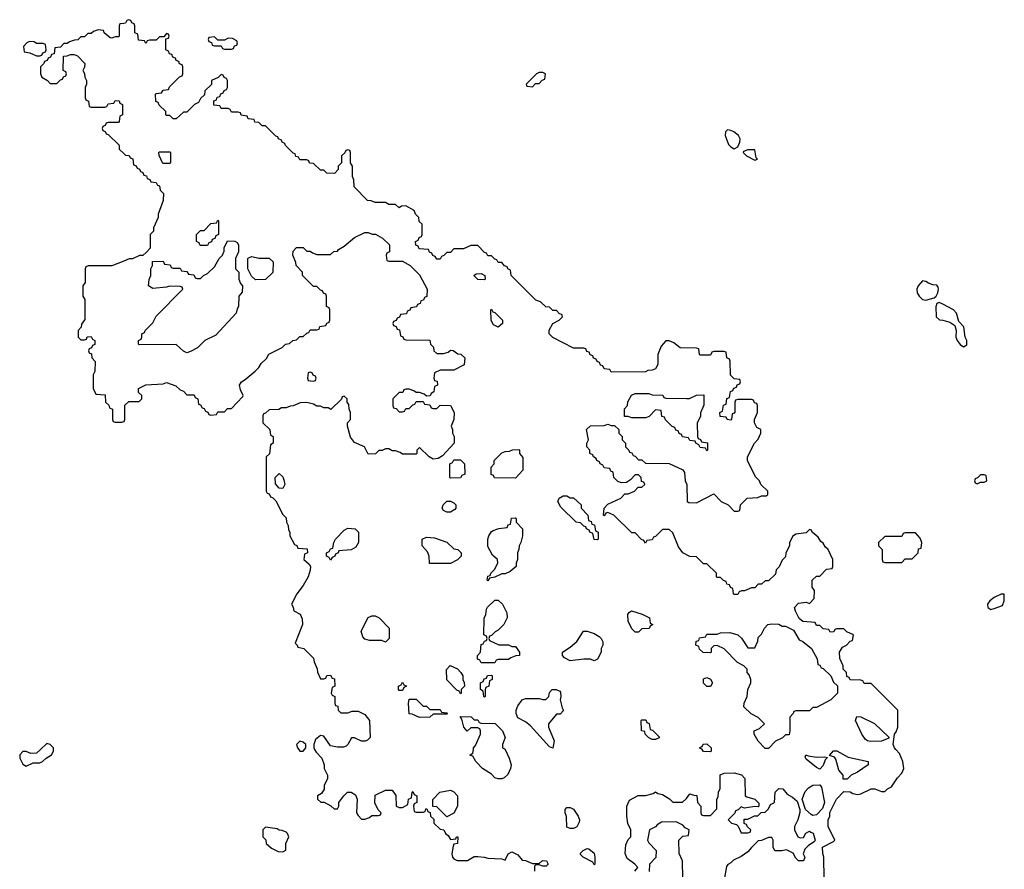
# Model space of a CAD drawing. Header units: inches. Extents: x 2701622 to 2964296, y 496201 to 720542.
# Tile 259 of 260: x 2909392 to 2915149, y 699300 to 704266. Entities that reach past the tile are written whole.
import ezdxf

# ---------------------------------------------------------------- set-up
doc = ezdxf.new("R2010")
doc.units = ezdxf.units.IN
doc.header["$MEASUREMENT"] = 0
for name, color, linetype in [('C9609', 7, 'Continuous'), ('C9619', 7, 'Continuous'), ('C9700', 7, 'Continuous'), ('C9710', 7, 'Continuous')]:
    doc.layers.add(name, color=color, linetype=linetype)

msp = doc.modelspace()

# ---------------------------------------------------------------- linework, layer by layer
at = {"layer": 'C9609', "color": 4, "elevation": 4}
msp.add_lwpolyline([(2909513, 700000), (2909490, 699978), (2909456.4, 699976.4), (2909430, 699988), (2909410, 699988), (2909392, 699970), (2909392, 699950), (2909410, 699914), (2909430, 699902), (2909470, 699922), (2909510, 699922), (2909526, 699930), (2909546, 699950), (2909578, 699970), (2909588.7, 699990), (2909588.7, 700000)], dxfattribs=at)
at = {"layer": 'C9619', "color": 4, "elevation": 4}
for points in [[(2911023.5, 700000), (2911030, 699991.3), (2911050, 699991.3), (2911056.5, 700000)], [(2911116.1, 700000), (2911124.5, 699984.5), (2911158, 699950), (2911172, 699910), (2911172, 699890), (2911192, 699850), (2911192, 699830), (2911172, 699790), (2911171.6, 699768.4), (2911156.9, 699743.1), (2911134, 699730), (2911134, 699710), (2911152.7, 699692.7), (2911171.6, 699691.6), (2911211.6, 699671.6), (2911230, 699654), (2911250, 699654), (2911258, 699670), (2911258, 699690), (2911288, 699730), (2911309.1, 699750.9), (2911330, 699751.3), (2911354.4, 699734.4), (2911364.7, 699710), (2911362, 699630), (2911370, 699614), (2911390, 699594), (2911410, 699594), (2911436.4, 699603.6), (2911450, 699614), (2911490, 699614), (2911502, 699618), (2911506, 699630), (2911487.3, 699647.3), (2911468.4, 699688.4), (2911470, 699734), (2911530, 699762), (2911570, 699762), (2911591.6, 699731.6), (2911594, 699670), (2911610, 699662), (2911630, 699662), (2911662, 699678), (2911666, 699710), (2911682, 699718), (2911686, 699750), (2911690, 699754), (2911698, 699738), (2911714, 699730), (2911714, 699690), (2911698, 699682), (2911694, 699670), (2911698, 699638), (2911710, 699634), (2911750, 699634), (2911762, 699638), (2911767.3, 699652.7), (2911772.7, 699652.7), (2911778, 699638), (2911792.7, 699632.7), (2911794, 699610), (2911812.7, 699592.7), (2911814, 699570), (2911850, 699534), (2911871.3, 699531.3), (2911882, 699510), (2911896.9, 699496.9), (2911910, 699474), (2911942, 699478), (2911946, 699490), (2911954, 699490), (2911952, 699450), (2911930, 699446), (2911925.4, 699434.6), (2911918, 699390), (2911922, 699370), (2911930, 699362), (2911950, 699352), (2912010, 699352), (2912050, 699374), (2912070, 699374), (2912108.4, 699371.6), (2912130, 699364.7), (2912210, 699362), (2912230, 699354), (2912248.8, 699391.1), (2912270, 699402), (2912303.6, 699383.6), (2912330, 699354), (2912350, 699352), (2912390, 699334), (2912430, 699334), (2912448.8, 699351.1), (2912472, 699350), (2912482, 699330), (2912470, 699318), (2912450, 699318), (2912430, 699326), (2912410, 699326), (2912402, 699318), (2912402, 699290)], [(2912230.9, 700000), (2912254, 699950), (2912264.7, 699910), (2912262, 699890), (2912245.4, 699854.6), (2912225.4, 699834.6), (2912210, 699828.7), (2912190, 699828), (2912170, 699835.3), (2912150, 699855.3), (2912098, 699890), (2912058, 699930), (2912042, 699962), (2912026, 699966), (2912026, 699970), (2912042, 699978), (2912044.7, 700000)], [(2913434, 700000), (2913434, 699990), (2913430, 699986), (2913390, 699988), (2913383.1, 700000)], [(2914096.4, 699243.6), (2914094, 699370), (2914087.3, 699392.7), (2914086, 699430), (2914150, 699462), (2914158, 699470), (2914118, 699550), (2914118, 699590), (2914128, 699610), (2914128.4, 699631.6), (2914168, 699710), (2914210, 699754), (2914247.3, 699752.7), (2914263.6, 699743.6), (2914290, 699738), (2914310, 699742), (2914370, 699771.3), (2914391.2, 699771.1), (2914430, 699754), (2914450, 699754), (2914466, 699770), (2914490, 699782), (2914524.7, 699835.3), (2914550, 699862), (2914562, 699890), (2914555.3, 699930), (2914536.4, 699976.4), (2914515, 700000)], [(2912988, 699290), (2913006, 699310), (2912988, 699330), (2912943.7, 699363.7), (2912932.9, 699392.9), (2912936.5, 699443.5), (2912950, 699474), (2912966, 699490), (2912966, 699530), (2912948.4, 699568.4), (2912942, 699610), (2912942, 699670), (2912956.4, 699703.6), (2913008.4, 699731.6), (2913050, 699732), (2913096.4, 699743.6), (2913110, 699752), (2913123.6, 699743.6), (2913150, 699738), (2913191.2, 699711.1), (2913210, 699692), (2913267.3, 699692.7), (2913290, 699714), (2913310, 699742), (2913332.7, 699732.7), (2913351.3, 699731.3), (2913354, 699690), (2913374, 699670), (2913374, 699630), (2913378, 699618), (2913390, 699614), (2913430, 699614), (2913467.3, 699652.7), (2913468, 699710), (2913476.4, 699723.6), (2913478, 699750), (2913487.3, 699772.7), (2913487.3, 699852.7), (2913510, 699862), (2913570, 699864.7), (2913611.6, 699851.6), (2913631.6, 699831.6), (2913634, 699730), (2913643.6, 699723.6), (2913690.9, 699710.9), (2913712.7, 699687.3), (2913714, 699670), (2913710, 699666), (2913690, 699668), (2913630, 699658), (2913610, 699666), (2913592.7, 699647.3), (2913578, 699642), (2913572.7, 699627.3), (2913534, 699590), (2913554, 699570), (2913582, 699562), (2913592.7, 699552.7), (2913610, 699514), (2913650, 699514), (2913662, 699518), (2913666, 699530), (2913647.3, 699547.3), (2913642, 699562), (2913627.3, 699567.3), (2913627.3, 699592.7), (2913650, 699594), (2913688.4, 699611.6), (2913707.3, 699612.7), (2913727.3, 699632.7), (2913750, 699634), (2913770, 699654), (2913782, 699678), (2913806, 699690), (2913808, 699750), (2913830, 699772), (2913854, 699770), (2913879.6, 699739.6), (2913910, 699722), (2913938, 699698), (2913954, 699650), (2913952.7, 699632.7), (2913942, 699590), (2913922, 699550), (2913922, 699530), (2913942, 699490), (2913956.4, 699483.6), (2913974.6, 699485.4), (2913988.7, 699511.3), (2914010, 699522), (2914018, 699518), (2914030.9, 699510.9), (2914042, 699470), (2914038, 699462), (2914002, 699438), (2913982, 699418), (2913972, 699390), (2913982, 699370), (2913974, 699350), (2913946, 699350), (2913930, 699366), (2913914.6, 699394.6), (2913874.6, 699414.6), (2913848.4, 699408.4), (2913807.3, 699407.3), (2913798, 699430), (2913798, 699470), (2913790, 699486), (2913770, 699486), (2913730, 699468), (2913710, 699466), (2913670, 699428), (2913650, 699402), (2913610, 699375.3), (2913566, 699354), (2913550, 699338), (2913531.6, 699328.4), (2913523.6, 699316.4), (2913512, 699250)], [(2913270, 699246), (2913268, 699350), (2913247.3, 699392.7), (2913246, 699470), (2913270, 699494), (2913302, 699498), (2913306, 699530), (2913282, 699542), (2913270, 699558), (2913230, 699578), (2913143.6, 699576.4), (2913119.6, 699560.4), (2913110, 699548), (2913074, 699530), (2913062, 699470), (2913070, 699454), (2913114, 699410), (2913111.6, 699368.4), (2913074, 699330), (2913072.7, 699287.3)]]:
    msp.add_lwpolyline(points, dxfattribs=at)
for points in [[(2914050, 699956.3), (2914098, 699958), (2914114, 699954), (2914101, 699939), (2914090, 699906), (2914070, 699886), (2914050, 699895.3), (2913990, 699944), (2913984.7, 699955.3), (2913988, 699970), (2914002.8, 699962.8)], [(2914230, 699826), (2914207.3, 699827.3), (2914206, 699850), (2914180.4, 699880.4), (2914163.1, 699943.1), (2914155.3, 699955.3), (2914126, 699966), (2914150, 699992), (2914170, 699992), (2914235.3, 699955.3), (2914352, 699930), (2914352, 699910), (2914290, 699868), (2914254, 699850)], [(2914030, 699615.3), (2914020.2, 699620.2), (2913986, 699650), (2913966, 699710), (2913984.7, 699755.3), (2914003.1, 699776.9), (2914028.4, 699791.6), (2914070, 699794), (2914079.6, 699779.6), (2914098, 699690), (2914085.4, 699654.6), (2914050, 699618)], [(2911890, 699606), (2911830, 699666), (2911807.3, 699667.3), (2911807.3, 699707.3), (2911848, 699750), (2911910, 699762), (2911930, 699752), (2911951.3, 699730), (2911952, 699670), (2911931.2, 699628.9)], [(2912610, 699538), (2912590, 699546), (2912588.4, 699608.4), (2912582, 699630), (2912582, 699650), (2912590, 699662), (2912610, 699662), (2912630, 699651.3), (2912658, 699610), (2912664.7, 699590), (2912663.6, 699576.4), (2912650, 699548.7), (2912630, 699538)], [(2910830, 699546), (2910814, 699530), (2910814, 699490), (2910831.6, 699471.6), (2910834, 699450), (2910863.6, 699423.6), (2910903.6, 699403.6), (2910930, 699402), (2910947.3, 699412.7), (2910948, 699450), (2910966, 699490), (2910958, 699510), (2910950, 699518), (2910927.3, 699527.3), (2910908.4, 699528.4), (2910896.4, 699536.4)], [(2912750, 699326), (2912742, 699342), (2912686, 699370), (2912670, 699386), (2912670, 699394), (2912686, 699410), (2912710, 699422), (2912719.6, 699419.6), (2912750, 699394), (2912754, 699370), (2912754, 699330)]]:
    msp.add_lwpolyline(points, close=True, dxfattribs=at)
at = {"layer": 'C9700', "color": 4, "elevation": 4}
for points in [[(2910000, 704244.7), (2909978, 704242), (2909974, 704230), (2909974, 704170), (2909970, 704166), (2909950, 704166), (2909930, 704158), (2909920.4, 704160.4), (2909886, 704190), (2909882, 704202), (2909850, 704206), (2909823.6, 704196.4), (2909810, 704186), (2909790, 704186), (2909770, 704166), (2909750, 704166), (2909731.6, 704148.4), (2909712.7, 704147.3), (2909683.6, 704136.4), (2909670, 704126), (2909650, 704126), (2909630, 704106), (2909598, 704102), (2909592.7, 704067.3), (2909578, 704062), (2909572.7, 704047.3), (2909558, 704042), (2909552.7, 704027.3), (2909538, 704022), (2909534, 704010), (2909514, 703990), (2909514, 703950), (2909522, 703930), (2909554, 703910), (2909570, 703894), (2909610, 703894), (2909630, 703914), (2909642, 703918), (2909647.3, 703932.7), (2909662, 703938), (2909666, 703950), (2909662, 703962), (2909646, 703970), (2909647.3, 704052.7), (2909670, 704054), (2909690, 704062), (2909710, 704062), (2909730, 704054), (2909772, 704010), (2909771.6, 703988.4), (2909762, 703970), (2909771.6, 703951.6), (2909772, 703930), (2909782, 703910), (2909782, 703890), (2909774, 703870), (2909774, 703810), (2909778, 703798), (2909794, 703790), (2909798, 703758), (2909810, 703754), (2909890, 703754), (2909902, 703758), (2909910, 703774), (2909942, 703778), (2909950, 703794), (2909972.7, 703792.7), (2909978, 703778), (2909994, 703770), (2909994, 703710), (2909978, 703702), (2909974, 703670), (2909970, 703666), (2909910, 703666), (2909898, 703662), (2909892.7, 703647.3), (2909878, 703642), (2909874, 703630), (2909878, 703618), (2909892.7, 703612.7), (2909898, 703598), (2909910, 703594), (2909972.7, 703532.7), (2909974, 703510), (2910000, 703484)], [(2910000, 702854.8), (2909930, 702828), (2909792.7, 702827.3), (2909778, 702822), (2909774, 702810), (2909774, 702730), (2909762, 702710), (2909762, 702650), (2909772, 702630), (2909772.7, 702512.7), (2909752.7, 702487.3), (2909752, 702468), (2909734, 702450), (2909734, 702410), (2909750, 702394), (2909770, 702394), (2909782, 702398), (2909787.3, 702412.7), (2909810, 702414), (2909818, 702398), (2909831.6, 702391.6), (2909831.6, 702368.4), (2909818, 702362), (2909812.7, 702347.3), (2909798, 702342), (2909794, 702330), (2909798, 702318), (2909812.7, 702312.7), (2909814, 702290), (2909832.7, 702267.3), (2909832, 702210), (2909822, 702190), (2909822, 702110), (2909838, 702078), (2909892.7, 702072.7), (2909894, 702030), (2909912.7, 702012.7), (2909918, 701998), (2909934, 701990), (2909934, 701930), (2909938, 701918), (2909950, 701914), (2909990, 701914), (2910000, 701917.3)], [(2909588.7, 700000), (2909588.7, 700010), (2909570, 700028.7), (2909550, 700035.3), (2909513, 700000)]]:
    msp.add_lwpolyline(points, dxfattribs=at)
msp.add_lwpolyline([(2909450, 704138), (2909434, 704130), (2909414, 704110), (2909418, 704078), (2909451.6, 704071.6), (2909490, 704054), (2909510, 704054), (2909522, 704058), (2909527.3, 704072.7), (2909542, 704078), (2909546, 704090), (2909542, 704122), (2909530, 704126), (2909490, 704126), (2909476.4, 704136.4)], close=True, dxfattribs=at)
at = {"layer": 'C9710', "color": 4, "elevation": 4}
for points in [[(2914515, 700000), (2914506, 700010), (2914498, 700030), (2914506, 700090), (2914516.4, 700103.6), (2914526, 700130), (2914526, 700230), (2914370, 700386), (2914330, 700386), (2914322, 700402), (2914310, 700406), (2914247.3, 700407.3), (2914242, 700422), (2914227.3, 700427.3), (2914226, 700450), (2914206, 700470), (2914206, 700490), (2914187.3, 700532.7), (2914186, 700570), (2914202, 700598), (2914226, 700610), (2914247.3, 700632.7), (2914262, 700638), (2914266, 700670), (2914227.3, 700687.3), (2914210, 700706), (2914170, 700706), (2914158, 700702), (2914152.7, 700687.3), (2914130, 700686), (2914122, 700702), (2914090, 700706), (2914070, 700726), (2914050, 700726), (2914042, 700742), (2913970, 700748), (2913950, 700766), (2913928.8, 700808.9), (2913922, 700830), (2913944.7, 700855.3), (2913990, 700862), (2914010, 700854), (2914036.4, 700883.6), (2914038, 700930), (2914026, 700950), (2914026, 700990), (2914050, 701014), (2914070, 701014), (2914110, 701054), (2914142, 701058), (2914146, 701070), (2914146, 701110), (2914118, 701170), (2914103.1, 701183.1), (2914090, 701206), (2914076.4, 701216.4), (2914060.4, 701240.4), (2914026, 701270), (2914022, 701282), (2914010, 701286), (2913990, 701266), (2913930, 701258), (2913910, 701246), (2913892.7, 701207.3), (2913892, 701190), (2913872, 701150), (2913870, 701126), (2913850, 701106), (2913831.6, 701068.4), (2913814, 701050), (2913810, 701026), (2913770, 700986), (2913750, 700986), (2913730, 700966), (2913710, 700966), (2913690, 700946), (2913670, 700946), (2913630, 700928), (2913612.7, 700927.3), (2913598, 700922), (2913590, 700906), (2913570, 700906), (2913566, 700910), (2913562, 700942), (2913547.3, 700947.3), (2913542, 700962), (2913527.3, 700967.3), (2913522, 700982), (2913507.3, 700987.3), (2913490, 701006), (2913470, 701006), (2913466, 701010), (2913466, 701030), (2913410, 701086), (2913390, 701086), (2913350, 701126), (2913310, 701128), (2913269.2, 701149.2), (2913244.7, 701184.7), (2913210, 701266), (2913190, 701286), (2913150, 701286), (2913110, 701246), (2913098, 701242), (2913090, 701226), (2913058, 701222), (2913050, 701206), (2913042, 701222), (2913027.3, 701227.3), (2912990, 701266), (2912970, 701266), (2912866, 701370), (2912830, 701386), (2912818, 701382), (2912810, 701366), (2912806, 701370), (2912808.4, 701411.6), (2912830, 701434), (2912906, 701470), (2912930, 701494), (2912950, 701494), (2912986, 701510), (2913007.3, 701532.7), (2913030, 701534), (2913046, 701550), (2913042, 701562), (2913027.3, 701567.3), (2913026, 701590), (2913010, 701606), (2912990, 701606), (2912963.6, 701576.4), (2912939.6, 701560.4), (2912910, 701558), (2912890, 701566), (2912866, 701590), (2912862, 701622), (2912847.3, 701627.3), (2912842, 701642), (2912810, 701646), (2912802, 701662), (2912786, 701670), (2912782, 701682), (2912766, 701690), (2912762, 701702), (2912746, 701710), (2912742, 701722), (2912726, 701730), (2912726, 701750), (2912708, 701770), (2912708, 701790), (2912718, 701810), (2912706, 701870), (2912730, 701892), (2912810, 701894), (2912830, 701902), (2912850, 701894), (2912870, 701894), (2912894, 701870), (2912894, 701850), (2912914, 701830), (2912914, 701810), (2912934, 701790), (2912934, 701770), (2912954, 701750), (2912958, 701738), (2912970, 701734), (2912978, 701718), (2912990, 701714), (2913010, 701694), (2913030, 701694), (2913050, 701674), (2913190, 701672), (2913270, 701634), (2913279.6, 701619.6), (2913282, 701570), (2913292, 701550), (2913294, 701450), (2913303.6, 701443.6), (2913350, 701442), (2913450, 701494), (2913494, 701450), (2913534, 701430), (2913570, 701394), (2913590, 701394), (2913602, 701398), (2913606, 701430), (2913646, 701470), (2913707.3, 701472.7), (2913730, 701482), (2913756.4, 701483.6), (2913766, 701490), (2913766, 701510), (2913726, 701550), (2913718, 701570), (2913694.6, 701594.6), (2913648, 701690), (2913648, 701710), (2913688.4, 701791.6), (2913710, 701814), (2913726, 701850), (2913726, 701870), (2913702, 701882), (2913688, 701910), (2913688, 701930), (2913706, 701970), (2913706, 702010), (2913702, 702022), (2913687.3, 702027.3), (2913682, 702042), (2913670, 702046), (2913590, 702046), (2913578, 702042), (2913574, 702030), (2913572.7, 701972.7), (2913570, 701966), (2913558, 701962), (2913554, 701930), (2913550, 701926), (2913528.4, 701928.4), (2913522, 701942), (2913487.3, 701947.3), (2913486, 701970), (2913502, 701978), (2913507.3, 702012.7), (2913522, 702018), (2913527.3, 702052.7), (2913542, 702058), (2913547.3, 702092.7), (2913562, 702098), (2913567.3, 702112.7), (2913582, 702118), (2913587.3, 702132.7), (2913602, 702138), (2913606, 702150), (2913602, 702162), (2913570, 702166), (2913547.3, 702187.3), (2913546, 702270), (2913542, 702282), (2913526, 702290), (2913522, 702322), (2913510, 702326), (2913450, 702326), (2913438, 702322), (2913430, 702306), (2913370, 702306), (2913366, 702310), (2913362, 702342), (2913350, 702346), (2913252.7, 702347.3), (2913216.4, 702376.4), (2913190, 702388), (2913170, 702388), (2913142, 702358), (2913122, 702310), (2913122, 702250), (2913110, 702226), (2913090, 702218), (2913063.6, 702216.4), (2913050, 702208), (2912850, 702206), (2912842, 702222), (2912810, 702226), (2912802, 702242), (2912787.3, 702247.3), (2912782, 702262), (2912767.3, 702267.3), (2912762, 702282), (2912747.3, 702287.3), (2912742, 702302), (2912727.3, 702307.3), (2912722, 702322), (2912707.3, 702327.3), (2912702, 702342), (2912690, 702346), (2912630, 702346), (2912509.1, 702409.1), (2912488, 702430), (2912488.4, 702451.6), (2912508.8, 702491.1), (2912546, 702510), (2912566, 702530), (2912562, 702542), (2912547.3, 702547.3), (2912530, 702566), (2912510, 702566), (2912490, 702586), (2912468.4, 702588.4), (2912436.4, 702616.4), (2912410, 702626), (2912266, 702770), (2912262, 702802), (2912246, 702810), (2912242, 702822), (2912227.3, 702827.3), (2912210, 702846), (2912190, 702846), (2912182, 702862), (2912170, 702866), (2912150, 702886), (2912130, 702886), (2912122, 702902), (2912110, 702906), (2912070, 702946), (2912030, 702946), (2911987.3, 702927.3), (2911930, 702926), (2911910, 702906), (2911890, 702906), (2911872.7, 702887.3), (2911858, 702882), (2911850, 702866), (2911830, 702866), (2911822, 702882), (2911807.3, 702887.3), (2911802, 702902), (2911787.3, 702907.3), (2911782, 702922), (2911727.3, 702927.3), (2911722, 702942), (2911707.3, 702947.3), (2911706, 702970), (2911722, 702978), (2911727.3, 702992.7), (2911742, 702998), (2911746, 703010), (2911746, 703070), (2911727.3, 703087.3), (2911726, 703110), (2911706, 703130), (2911698, 703150), (2911650, 703178), (2911623.6, 703176.4), (2911610, 703166), (2911590, 703186), (2911550, 703186), (2911530, 703198), (2911470, 703198), (2911447.3, 703207.3), (2911426, 703210), (2911348, 703290), (2911346, 703330), (2911338, 703350), (2911338, 703410), (2911326, 703430), (2911326, 703490), (2911322, 703502), (2911310, 703506), (2911298, 703502), (2911292.7, 703487.3), (2911274, 703470), (2911274, 703430), (2911254, 703410), (2911254, 703390), (2911232.7, 703367.3), (2911188.4, 703368.4), (2911170, 703386), (2911150, 703386), (2911110, 703426), (2911087.3, 703427.3), (2911082, 703442), (2911070, 703446), (2911030, 703446), (2911022, 703462), (2911007.3, 703467.3), (2911002, 703482), (2910990, 703486), (2910946, 703530), (2910942, 703542), (2910926, 703550), (2910922, 703562), (2910906, 703570), (2910902, 703582), (2910890, 703586), (2910830, 703646), (2910810, 703646), (2910790, 703666), (2910767.3, 703667.3), (2910762, 703682), (2910727.3, 703687.3), (2910722, 703702), (2910687.3, 703707.3), (2910682, 703722), (2910670, 703726), (2910630, 703726), (2910622, 703742), (2910610, 703746), (2910570, 703746), (2910562, 703762), (2910527.3, 703767.3), (2910527.3, 703792.7), (2910542, 703798), (2910547.3, 703812.7), (2910562, 703818), (2910567.3, 703832.7), (2910582, 703838), (2910587.3, 703852.7), (2910602, 703858), (2910606, 703870), (2910606, 703910), (2910602, 703922), (2910587.3, 703927.3), (2910582, 703942), (2910570, 703946), (2910552.7, 703927.3), (2910514, 703910), (2910512.7, 703887.3), (2910474, 703850), (2910472.7, 703827.3), (2910450, 703806), (2910438, 703782), (2910414, 703770), (2910370, 703726), (2910350, 703726), (2910307.3, 703687.3), (2910290, 703686), (2910270, 703706), (2910250, 703706), (2910246, 703710), (2910246, 703730), (2910207.3, 703767.3), (2910202, 703782), (2910187.3, 703787.3), (2910186, 703830), (2910190, 703834), (2910222, 703838), (2910230, 703854), (2910262, 703858), (2910267.3, 703872.7), (2910327.3, 703932.7), (2910342, 703938), (2910346, 703950), (2910346, 703990), (2910342, 704002), (2910327.3, 704007.3), (2910322, 704022), (2910307.3, 704027.3), (2910302, 704042), (2910287.3, 704047.3), (2910282, 704062), (2910267.3, 704067.3), (2910262, 704082), (2910246, 704090), (2910246, 704154), (2910262, 704158), (2910266, 704170), (2910262, 704182), (2910250, 704186), (2910234, 704166), (2910210, 704166), (2910190, 704146), (2910150, 704146), (2910138, 704142), (2910130, 704126), (2910122, 704142), (2910087.3, 704147.3), (2910082, 704182), (2910066, 704190), (2910066, 704230), (2910062, 704242), (2910047.3, 704247.3), (2910042, 704262), (2910030, 704266), (2910018, 704262), (2910010, 704246), (2910000, 704244.7)], [(2910000, 703484), (2910010, 703474), (2910032.7, 703472.7), (2910038, 703458), (2910052.7, 703452.7), (2910058, 703418), (2910072.7, 703412.7), (2910078, 703398), (2910092.7, 703392.7), (2910098, 703378), (2910112.7, 703372.7), (2910118, 703358), (2910132.7, 703352.7), (2910138, 703338), (2910152.7, 703332.7), (2910158, 703318), (2910190, 703314), (2910198, 703298), (2910210, 703294), (2910214, 703270), (2910232, 703250), (2910231.3, 703210), (2910202, 703130), (2910202, 703110), (2910174, 703050), (2910174, 703030), (2910154, 703010), (2910154, 702930), (2910132.7, 702907.3), (2910111.6, 702888.4), (2910092.7, 702887.3), (2910051.6, 702868.4), (2910032.7, 702867.3), (2910000, 702854.8)], [(2910000, 701917.3), (2910002, 701918), (2910006, 701930), (2910007.3, 702012.7), (2910030, 702034), (2910090, 702034), (2910106, 702050), (2910106, 702070), (2910087.3, 702087.3), (2910086, 702110), (2910130, 702132), (2910230, 702138), (2910250, 702144.7), (2910305.4, 702125.4), (2910330, 702102), (2910350, 702094), (2910370, 702074), (2910412.7, 702072.7), (2910418, 702058), (2910434, 702050), (2910438, 702018), (2910450, 702014), (2910458, 701998), (2910470, 701994), (2910478, 701978), (2910492.7, 701972.7), (2910498, 701958), (2910510, 701954), (2910542, 701958), (2910550, 701974), (2910590, 701974), (2910607.3, 701992.7), (2910630, 701994), (2910696.4, 702063.6), (2910698, 702070), (2910683.1, 702103.1), (2910678, 702130), (2910688, 702150), (2910710, 702162), (2910768.4, 702211.6), (2910790, 702234), (2910803.1, 702256.9), (2910834.6, 702285.4), (2910848.8, 702311.1), (2910926, 702350), (2910946, 702370), (2910970, 702374), (2910988.4, 702391.6), (2911010, 702394), (2911030, 702414), (2911050, 702414), (2911070, 702434), (2911082, 702438), (2911090, 702454), (2911130, 702454), (2911142, 702458), (2911147.3, 702472.7), (2911182, 702478), (2911187.3, 702492.7), (2911202, 702498), (2911206, 702510), (2911206, 702570), (2911202, 702582), (2911186, 702590), (2911186, 702650), (2911182, 702662), (2911167.3, 702667.3), (2911162, 702682), (2911150, 702686), (2911130, 702706), (2911110, 702706), (2911046, 702770), (2911046, 702790), (2911008.4, 702828.4), (2911007.3, 702847.3), (2910988, 702890), (2910990, 702914), (2911010, 702934), (2911050, 702934), (2911070, 702914), (2911090, 702914), (2911103.6, 702903.6), (2911130, 702894), (2911210, 702894), (2911228.4, 702911.6), (2911250, 702914), (2911256.4, 702923.6), (2911290, 702942), (2911350, 702992), (2911410, 703022), (2911430, 703022), (2911452.7, 703012.7), (2911471.6, 703011.6), (2911514, 702990), (2911554, 702950), (2911554, 702910), (2911538, 702902), (2911534, 702890), (2911538, 702858), (2911550, 702854), (2911630, 702854), (2911674, 702830), (2911730, 702774), (2911774, 702690), (2911772.7, 702647.3), (2911758, 702642), (2911752.7, 702627.3), (2911738, 702622), (2911732.7, 702607.3), (2911718, 702602), (2911712.7, 702587.3), (2911678, 702582), (2911672.7, 702567.3), (2911658, 702562), (2911652.7, 702547.3), (2911618, 702542), (2911612.7, 702527.3), (2911598, 702522), (2911592.7, 702507.3), (2911578, 702502), (2911574, 702490), (2911578, 702478), (2911592.7, 702472.7), (2911598, 702458), (2911612.7, 702452.7), (2911618, 702418), (2911632.7, 702412.7), (2911638, 702398), (2911650, 702394), (2911790, 702392), (2911794, 702370), (2911811.6, 702351.6), (2911814, 702330), (2911830, 702314), (2911870, 702314), (2911896.4, 702323.6), (2911910, 702334), (2911927.3, 702332.7), (2911952.7, 702312.7), (2911971.6, 702311.6), (2911994, 702290), (2911991.6, 702248.4), (2911930, 702218), (2911850, 702218), (2911818, 702202), (2911814, 702170), (2911818, 702158), (2911832.7, 702152.7), (2911834, 702130), (2911818, 702122), (2911814, 702090), (2911798, 702082), (2911792.7, 702067.3), (2911770, 702066), (2911756.4, 702076.4), (2911730, 702086), (2911710, 702086), (2911696.4, 702096.4), (2911670, 702106), (2911650, 702106), (2911638, 702102), (2911632.7, 702087.3), (2911610, 702086), (2911574, 702050), (2911574, 702010), (2911578, 701998), (2911592.7, 701992.7), (2911610, 701974), (2911630, 701974), (2911642, 701978), (2911650, 701994), (2911670, 701994), (2911690, 702014), (2911702, 702018), (2911710, 702034), (2911750, 702034), (2911758, 702018), (2911790, 702014), (2911798, 701998), (2911810, 701994), (2911830, 701994), (2911850, 702012), (2911911.2, 702011.1), (2911931.3, 701970), (2911931.2, 701928.9), (2911914, 701890), (2911922, 701870), (2911922, 701850), (2911932, 701830), (2911932, 701790), (2911863.6, 701716.4), (2911839.6, 701700.4), (2911810, 701698), (2911786, 701710), (2911730, 701766), (2911714, 701750), (2911714, 701730), (2911710, 701726), (2911630, 701726), (2911616.4, 701736.4), (2911590, 701746), (2911570, 701746), (2911550, 701758), (2911530, 701758), (2911511.6, 701748.4), (2911492.7, 701747.3), (2911471.6, 701728.4), (2911430, 701726), (2911408.4, 701768.4), (2911350, 701795.3), (2911325.6, 701825.6), (2911308, 701890), (2911308, 701910), (2911326, 701930), (2911326, 701970), (2911318, 701990), (2911316.4, 702016.4), (2911306, 702030), (2911306, 702050), (2911290, 702066), (2911278, 702062), (2911272.7, 702047.3), (2911212, 701988), (2911196.4, 701996.4), (2911170, 701998), (2911150, 702008), (2911130, 702008), (2911110, 702018), (2911070, 702028), (2911032.7, 702027.3), (2910991.6, 702008.4), (2910972.7, 702007.3), (2910950, 701998), (2910923.6, 701996.4), (2910907.3, 701987.3), (2910850, 701986), (2910830, 701966), (2910818, 701962), (2910814, 701950), (2910814, 701910), (2910854, 701870), (2910858, 701838), (2910874, 701830), (2910874, 701790), (2910858, 701782), (2910851.6, 701728.4), (2910834, 701710), (2910834, 701510), (2910838, 701498), (2910850, 701494), (2910858, 701478), (2910870, 701474), (2910890, 701454), (2910930, 701374), (2910950, 701354), (2910952, 701330), (2910962, 701310), (2910963.6, 701283.6), (2910972, 701270), (2910972, 701250), (2910998, 701198), (2911012.7, 701192.7), (2911018, 701178), (2911072.7, 701172.7), (2911074, 701150), (2911058, 701142), (2911054, 701110), (2911083.6, 701083.6), (2911092, 701070), (2911091.2, 701048.9), (2911078, 701010), (2911050, 700958), (2911012, 700910), (2910982, 700850), (2910991.6, 700831.6), (2910994, 700810), (2911031.2, 700791.1), (2911043.6, 700763.6), (2911044.7, 700730), (2911002, 700622), (2911014, 700610), (2911018, 700598), (2911054, 700590), (2911110, 700534), (2911112.7, 700512.7), (2911131.6, 700471.6), (2911132.7, 700452.7), (2911150, 700414), (2911170, 700414), (2911182, 700418), (2911187.3, 700432.7), (2911210, 700434), (2911218, 700418), (2911232.7, 700412.7), (2911234, 700370), (2911218, 700362), (2911214, 700330), (2911218, 700318), (2911234, 700310), (2911234, 700270), (2911238, 700258), (2911252.7, 700252.7), (2911254, 700230), (2911270, 700214), (2911310, 700214), (2911336.4, 700223.6), (2911370, 700224.7), (2911410, 700204.7), (2911438, 700170), (2911442, 700070), (2911425.4, 700054.6), (2911411.2, 700048.9), (2911390, 700049), (2911350, 700068.7), (2911332, 700068), (2911310.9, 700029.1), (2911299.8, 700020.2), (2911285.4, 700014.6), (2911250, 700014), (2911210, 700022), (2911170, 700078), (2911150, 700082), (2911121.4, 700058.6), (2911110.8, 700030), (2911110.8, 700010), (2911116.1, 700000)], [(2912044.7, 700000), (2912046, 700010), (2912056.4, 700023.6), (2912086, 700090), (2912086, 700110), (2912082, 700122), (2912070, 700126), (2912030, 700126), (2912008, 700108), (2911988, 700130), (2911978, 700178), (2911967.3, 700192.7), (2912031.6, 700191.6), (2912050, 700174), (2912070, 700174), (2912078, 700158), (2912090, 700154), (2912171.6, 700151.6), (2912214, 700110), (2912231, 700071), (2912214, 700030), (2912214, 700010), (2912230, 700002), (2912230.9, 700000)], [(2911056.5, 700000), (2911064, 700010), (2911064, 700030), (2911050, 700044), (2911030, 700048.7), (2911011.3, 700030), (2911016, 700010), (2911023.5, 700000)], [(2913383.1, 700000), (2913382, 700002), (2913370, 700006), (2913368.4, 700011.6), (2913382, 700018), (2913388.4, 700031.6), (2913410, 700034), (2913434, 700010), (2913434, 700000)]]:
    msp.add_lwpolyline(points, dxfattribs=at)
for points in [[(2910530, 704166), (2910498, 704162), (2910494, 704150), (2910498, 704138), (2910512.7, 704132.7), (2910518, 704118), (2910530, 704114), (2910570, 704114), (2910578, 704098), (2910590, 704094), (2910630, 704094), (2910642, 704098), (2910647.3, 704112.7), (2910662, 704118), (2910666, 704130), (2910662, 704142), (2910636.4, 704156.4), (2910610, 704158), (2910590, 704146), (2910550, 704146)], [(2912450, 703958), (2912430, 703958), (2912414, 703950), (2912354, 703890), (2912358, 703878), (2912390, 703874), (2912407.3, 703892.7), (2912430, 703894), (2912447.3, 703912.7), (2912462, 703918), (2912466, 703950)], [(2913530, 703622), (2913518, 703610), (2913516, 703590), (2913536.9, 703536.9), (2913550, 703522), (2913570, 703512), (2913590, 703522), (2913602, 703550), (2913604, 703570), (2913594, 703590), (2913568, 703610), (2913550, 703619)], [(2910230, 703426), (2910226, 703430), (2910207.3, 703472.7), (2910206, 703490), (2910210, 703494), (2910270, 703494), (2910274, 703490), (2910274, 703430), (2910270, 703426)], [(2913690, 703506), (2913650, 703506), (2913624.7, 703495.3), (2913622, 703490), (2913642, 703470), (2913690, 703444.7), (2913706, 703450), (2913698, 703458)], [(2910450, 702946), (2910446, 702950), (2910442, 702962), (2910426, 702970), (2910426, 703010), (2910450, 703034), (2910470, 703034), (2910510, 703074), (2910542, 703078), (2910550, 703094), (2910554, 703090), (2910554, 703010), (2910538, 703002), (2910532.7, 702987.3), (2910518, 702982), (2910512.7, 702967.3), (2910498, 702962), (2910490, 702946)], [(2910370, 702318), (2910362, 702322), (2910348.8, 702328.9), (2910307.3, 702367.3), (2910090, 702366), (2910086, 702370), (2910086, 702390), (2910102, 702398), (2910106, 702410), (2910106, 702430), (2910122, 702438), (2910126, 702450), (2910170, 702494), (2910190, 702534), (2910346, 702690), (2910342, 702702), (2910330, 702706), (2910270, 702708), (2910250, 702702), (2910170, 702695.3), (2910146, 702710), (2910148.4, 702748.4), (2910158, 702770), (2910158, 702810), (2910168, 702830), (2910168, 702852), (2910230, 702854), (2910238, 702838), (2910272.7, 702832.7), (2910278, 702818), (2910290, 702814), (2910330, 702814), (2910338, 702798), (2910370, 702794), (2910378, 702778), (2910410, 702774), (2910418, 702758), (2910430, 702754), (2910450, 702754), (2910466, 702770), (2910490, 702782), (2910530, 702822), (2910558, 702870), (2910578, 702890), (2910587.3, 702912.7), (2910588.4, 702931.6), (2910607.3, 702972.7), (2910650, 702972), (2910663.6, 702963.6), (2910672, 702950), (2910672, 702910), (2910654, 702870), (2910654, 702810), (2910674, 702790), (2910674, 702750), (2910683.6, 702723.6), (2910694, 702710), (2910692.7, 702672.7), (2910674, 702650), (2910672, 702590), (2910663.6, 702576.4), (2910658, 702550), (2910538, 702422), (2910474, 702390), (2910431.2, 702348.9), (2910390, 702326)], [(2910790, 702872), (2910850, 702872), (2910874, 702850), (2910871.6, 702788.4), (2910830, 702748), (2910770, 702746), (2910747.3, 702767.3), (2910726, 702810), (2910726, 702870), (2910730, 702874), (2910750, 702882)], [(2912110, 702746), (2912070, 702748), (2912048, 702770), (2912060.4, 702779.6), (2912090, 702782), (2912112, 702770), (2912114, 702750)], [(2914670, 702739.3), (2914644.9, 702710), (2914637.3, 702690), (2914638.8, 702670), (2914650.8, 702650), (2914670, 702630.8), (2914690, 702626.8), (2914739.5, 702640.5), (2914749.5, 702650.5), (2914759.5, 702670), (2914764.5, 702690), (2914762.7, 702702.7), (2914753.6, 702713.6), (2914730, 702716.2), (2914705.1, 702725.1), (2914690, 702736)], [(2914767.1, 702612.9), (2914753.7, 702606.3), (2914747.5, 702587.5), (2914751, 702530), (2914770, 702511), (2914790, 702510.7), (2914830, 702497.3), (2914858.5, 702478.5), (2914867.3, 702450), (2914866, 702410), (2914874, 702390), (2914890, 702366.8), (2914910, 702354.8), (2914930, 702364.7), (2914929.3, 702390), (2914919.5, 702410), (2914912.3, 702470), (2914882, 702502), (2914869.5, 702550), (2914851, 702571), (2914790, 702603.6)], [(2912190, 702468.7), (2912163.1, 702483.1), (2912148.4, 702508.4), (2912146, 702570), (2912150, 702574), (2912158, 702558), (2912170, 702554), (2912214, 702510), (2912214, 702490)], [(2911090, 702206), (2911078, 702202), (2911074, 702170), (2911078, 702158), (2911110, 702154), (2911122, 702158), (2911126, 702170), (2911122, 702182), (2911107.3, 702187.3), (2911102, 702202)], [(2913290, 702052), (2913307.3, 702052.7), (2913350, 702072), (2913392.7, 702072.7), (2913392.7, 702012.7), (2913372.7, 701967.3), (2913371.6, 701948.4), (2913352.7, 701907.3), (2913354, 701830), (2913358, 701818), (2913372.7, 701812.7), (2913378, 701798), (2913412.7, 701792.7), (2913414, 701750), (2913410, 701746), (2913402, 701762), (2913370, 701766), (2913362, 701782), (2913346, 701790), (2913342, 701802), (2913310, 701806), (2913302, 701822), (2913267.3, 701827.3), (2913262, 701842), (2913247.3, 701847.3), (2913242, 701862), (2913227.3, 701867.3), (2913222, 701882), (2913207.3, 701887.3), (2913167.3, 701927.3), (2913162, 701942), (2913147.3, 701947.3), (2913142, 701982), (2913110, 701986), (2913072.7, 701947.3), (2913050, 701938), (2912970, 701938), (2912950, 701946), (2912927.3, 701947.3), (2912928.4, 701991.6), (2912946, 702010), (2912948.4, 702031.6), (2912968.8, 702071.1), (2912990, 702082), (2913070, 702082), (2913090, 702074), (2913151.6, 702071.6), (2913158, 702058), (2913170, 702054)], [(2912290, 701586), (2912168.4, 701588.4), (2912162, 701602), (2912148.4, 701608.4), (2912148, 701650), (2912166, 701670), (2912166, 701690), (2912210, 701734), (2912230, 701742), (2912256.4, 701743.6), (2912272.7, 701752.7), (2912310, 701754), (2912314, 701750), (2912314, 701730), (2912332.7, 701707.3), (2912332.7, 701632.7)], [(2911910, 701586), (2911906, 701590), (2911906, 701670), (2911922, 701678), (2911930, 701694), (2911970, 701694), (2911992, 701670), (2911994, 701610), (2911978, 701602), (2911970, 701588)], [(2910930, 701526), (2910908.4, 701528.4), (2910887.3, 701552.7), (2910886, 701590), (2910910, 701614), (2910930, 701594), (2910936.9, 701576.9), (2910942, 701550)], [(2915030, 701606), (2915010, 701606), (2914992.7, 701587.3), (2914978, 701582), (2914974, 701570), (2914978, 701558), (2914990, 701554), (2915010, 701562), (2915030, 701562), (2915046, 701570), (2915042, 701602)], [(2911890, 701388), (2911870, 701398), (2911862, 701410), (2911868, 701430), (2911890, 701451.3), (2911910, 701452), (2911930, 701442), (2911942, 701430), (2911942, 701410), (2911936.9, 701403.1), (2911910, 701388)], [(2912610, 701472), (2912630, 701472), (2912674, 701430), (2912674, 701410), (2912714, 701370), (2912718, 701338), (2912732.7, 701332.7), (2912738, 701318), (2912752.7, 701312.7), (2912758, 701278), (2912774, 701270), (2912774, 701230), (2912770, 701226), (2912750, 701228), (2912742, 701262), (2912726, 701270), (2912722, 701282), (2912706, 701290), (2912702, 701302), (2912690, 701306), (2912670, 701326), (2912646, 701330), (2912556.4, 701416.4), (2912538, 701450), (2912546, 701470), (2912570, 701482), (2912590, 701482)], [(2912130, 700986), (2912126, 700990), (2912130, 701014), (2912142, 701018), (2912146, 701030), (2912168.4, 701051.6), (2912188, 701090), (2912186, 701110), (2912156.4, 701136.4), (2912130, 701186), (2912129, 701230), (2912135.3, 701250), (2912150, 701274), (2912160.4, 701279.6), (2912192.7, 701292.7), (2912242, 701298), (2912247.3, 701312.7), (2912262, 701318), (2912267.3, 701352.7), (2912290, 701354), (2912294, 701350), (2912294, 701330), (2912332, 701290), (2912332, 701250), (2912322, 701210), (2912312, 701190), (2912311.2, 701168.9), (2912302, 701150), (2912302, 701110), (2912294, 701090), (2912294, 701070), (2912259.6, 701040.4), (2912230, 701028), (2912210, 701028), (2912170, 701008), (2912138, 701002)], [(2911210, 701106), (2911202, 701122), (2911186, 701130), (2911186, 701150), (2911202, 701158), (2911210, 701174), (2911222, 701178), (2911228, 701210), (2911238, 701230), (2911290, 701282), (2911310, 701294), (2911354, 701290), (2911372, 701270), (2911372, 701210), (2911356.9, 701183.1), (2911330, 701168), (2911258, 701162), (2911254, 701150), (2911238, 701142), (2911234, 701130), (2911218, 701122)], [(2911787.3, 701087.3), (2911786, 701130), (2911776.4, 701156.4), (2911746, 701190), (2911746, 701230), (2911770, 701242), (2911816.9, 701236.9), (2911890, 701211.3), (2911930, 701174), (2911954, 701170), (2911974, 701150), (2911974, 701130), (2911951.6, 701108.4), (2911910, 701088)], [(2914630, 701266), (2914570, 701266), (2914558, 701262), (2914550, 701246), (2914450, 701246), (2914414, 701210), (2914414, 701190), (2914434, 701170), (2914434, 701110), (2914438, 701098), (2914450, 701094), (2914550, 701094), (2914570, 701114), (2914610, 701114), (2914646, 701150), (2914647.3, 701172.7), (2914662, 701178), (2914666, 701210), (2914656.4, 701236.4)], [(2915130, 700908.7), (2915090, 700889), (2915064.7, 700870), (2915051.3, 700850), (2915052, 700830), (2915070, 700818), (2915090, 700824.7), (2915138, 700842), (2915148.7, 700870), (2915147.3, 700907.3)], [(2912270, 700602), (2912290, 700602), (2912314, 700570), (2912314, 700550), (2912292.7, 700547.3), (2912263.6, 700536.4), (2912250, 700526), (2912190, 700526), (2912178, 700522), (2912170, 700506), (2912090, 700506), (2912082, 700522), (2912068.4, 700528.4), (2912068, 700550), (2912086, 700570), (2912090, 700614), (2912102, 700618), (2912110, 700634), (2912122, 700638), (2912126, 700650), (2912122, 700662), (2912106, 700670), (2912107.3, 700767.3), (2912118, 700790), (2912120.4, 700819.6), (2912127.3, 700832.7), (2912170, 700874), (2912190, 700874), (2912214, 700850), (2912239.6, 700799.6), (2912242, 700770), (2912222, 700730), (2912190, 700698), (2912171.6, 700688.4), (2912150, 700666), (2912138, 700662), (2912134, 700650), (2912138, 700638), (2912192.7, 700612.7), (2912250, 700611.3)], [(2911530, 700628), (2911510, 700638), (2911436.4, 700636.4), (2911410, 700646), (2911398, 700658), (2911388.8, 700691.1), (2911430, 700772), (2911450, 700782), (2911470, 700782), (2911494, 700770), (2911552, 700710), (2911551.6, 700648.4)], [(2912990, 700686), (2912970, 700706), (2912948.7, 700750), (2912948.4, 700791.6), (2912956.4, 700803.6), (2912968.7, 700811.3), (2913031.2, 700791.1), (2913074, 700770), (2913078, 700738), (2913094, 700730), (2913078, 700722), (2913072.7, 700707.3), (2913030, 700706), (2913010, 700686)], [(2913850, 700722), (2913870, 700722), (2913916.9, 700696.9), (2913950, 700642), (2913970, 700632), (2914022, 700590), (2914054, 700530), (2914058, 700498), (2914070, 700494), (2914078, 700478), (2914090, 700474), (2914134, 700430), (2914150, 700394), (2914172.7, 700372.7), (2914174, 700330), (2914134, 700290), (2914050, 700246), (2914030, 700246), (2914010, 700226), (2913930, 700226), (2913918, 700222), (2913914, 700210), (2913894, 700190), (2913894, 700110), (2913890, 700086), (2913870, 700086), (2913851.6, 700068.4), (2913811.6, 700048.4), (2913770, 700006), (2913750, 700006), (2913710, 700048), (2913686, 700090), (2913686, 700110), (2913716.4, 700123.6), (2913746, 700150), (2913710, 700188), (2913669.1, 700209.1), (2913626, 700250), (2913628.4, 700271.6), (2913646, 700310), (2913648.4, 700351.6), (2913666, 700390), (2913666, 700410), (2913656.4, 700436.4), (2913646, 700450), (2913646, 700470), (2913626, 700490), (2913588.7, 700508.7), (2913510, 700588), (2913470, 700608), (2913450, 700606), (2913434, 700590), (2913434, 700570), (2913430, 700566), (2913387.3, 700567.3), (2913367.3, 700587.3), (2913362, 700602), (2913346, 700610), (2913347.3, 700632.7), (2913362, 700638), (2913367.3, 700652.7), (2913402, 700658), (2913410, 700674), (2913470, 700674), (2913490, 700682), (2913543.6, 700683.6), (2913591.2, 700671.1), (2913611.2, 700651.1), (2913650, 700594), (2913690, 700594), (2913707.3, 700632.7), (2913710, 700654), (2913730, 700674), (2913746, 700710), (2913766, 700730), (2913790, 700734), (2913830, 700732)], [(2912750, 700518), (2912730, 700528), (2912690, 700528.7), (2912610, 700519), (2912576.4, 700536.4), (2912566, 700550), (2912566, 700570), (2912610, 700598), (2912649.1, 700630.9), (2912688.8, 700691.1), (2912710, 700692), (2912750, 700678), (2912779.8, 700659.8), (2912792, 700650), (2912802, 700630), (2912802, 700610), (2912792, 700590), (2912791.2, 700568.9), (2912770, 700528)], [(2911970, 700326), (2911962, 700342), (2911947.3, 700347.3), (2911888.4, 700408.4), (2911887.3, 700467.3), (2911908.4, 700491.6), (2911951.2, 700471.1), (2911971.2, 700451.1), (2911982, 700430), (2911982, 700410), (2911991.6, 700391.6), (2911992, 700370), (2911974, 700350), (2911974, 700330)], [(2912110, 700306), (2912106, 700310), (2912102, 700342), (2912086, 700350), (2912086, 700390), (2912102, 700398), (2912107.3, 700412.7), (2912122, 700418), (2912127.3, 700432.7), (2912150, 700434), (2912154, 700430), (2912154, 700410), (2912138, 700402), (2912134, 700370), (2912118, 700362), (2912114, 700350), (2912114, 700310)], [(2913430, 700368), (2913409.1, 700369.1), (2913390, 700388), (2913390, 700414), (2913410, 700422), (2913431.2, 700411.1), (2913442, 700390)], [(2911610, 700346), (2911606, 700350), (2911606, 700370), (2911622, 700378), (2911630, 700394), (2911638, 700378), (2911654, 700370), (2911638, 700362), (2911630, 700346)], [(2912510, 700008), (2912490, 700015.3), (2912378.7, 700138.7), (2912350, 700161.2), (2912305.2, 700185.2), (2912295.3, 700210), (2912295.3, 700230), (2912304.7, 700255.3), (2912329.1, 700290.9), (2912350, 700298), (2912430, 700298), (2912450, 700292), (2912467.3, 700292.7), (2912486, 700310), (2912490, 700334), (2912506, 700350), (2912528.4, 700351.6), (2912550, 700342), (2912554.8, 700334.8), (2912556, 700310), (2912551.3, 700290), (2912563.6, 700243.6), (2912572, 700228), (2912552.7, 700207.3), (2912530, 700206), (2912484.7, 700150), (2912484.7, 700130), (2912516, 700050)], [(2911750, 700254), (2911770, 700254), (2911790, 700234), (2911850, 700234), (2911858, 700218), (2911890, 700214), (2911894, 700210), (2911890, 700206), (2911810, 700206), (2911790, 700188.7), (2911730, 700188), (2911687.3, 700207.3), (2911668.8, 700208.9), (2911666, 700270), (2911670, 700294), (2911710, 700294)], [(2914367.3, 700047.3), (2914348, 700050), (2914338, 700058), (2914315.3, 700090), (2914278, 700170), (2914287.3, 700192.7), (2914310, 700192), (2914390, 700152), (2914472.7, 700072.7), (2914472.7, 700067.3), (2914430, 700049.3)], [(2913090, 700058), (2913070, 700068), (2913048, 700090), (2913046, 700106), (2913028, 700110), (2913026, 700170), (2913030, 700174), (2913052.7, 700172.7), (2913058, 700158), (2913072.7, 700152.7), (2913078, 700118), (2913092.7, 700112.7), (2913132, 700072), (2913130, 700068.7), (2913110, 700058)]]:
    msp.add_lwpolyline(points, close=True, dxfattribs=at)

doc.saveas('drawing.dxf')
